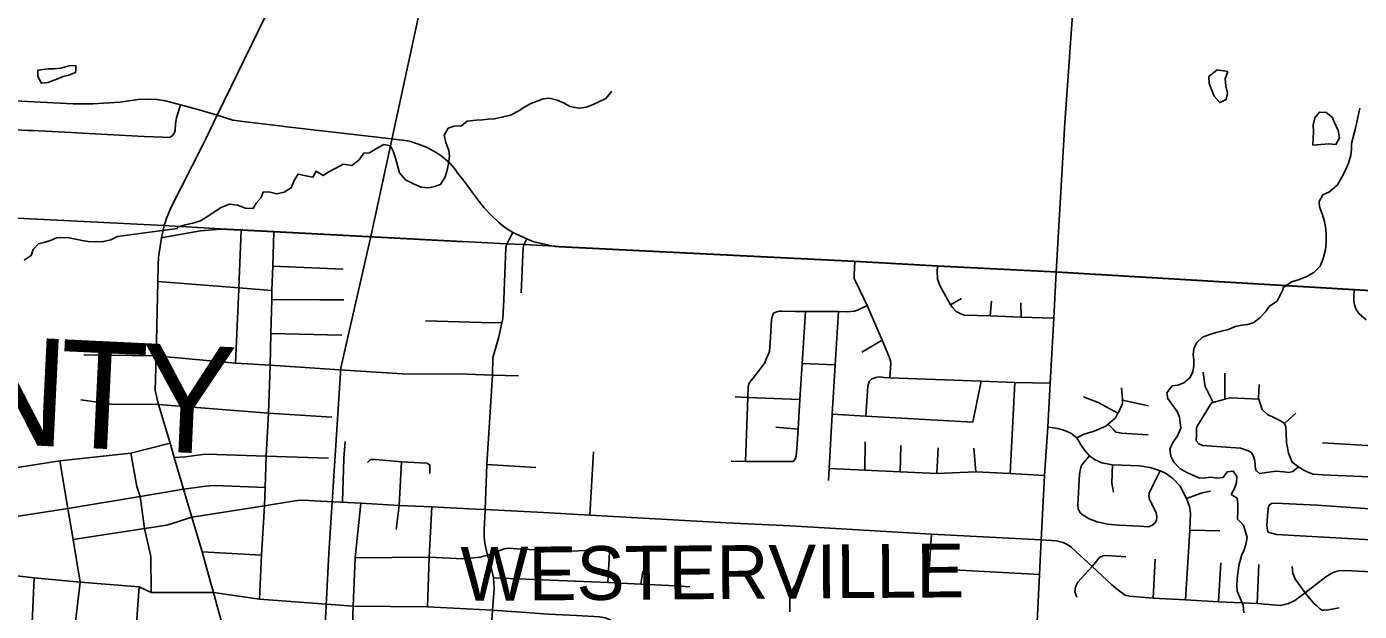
# Model space of a CAD drawing. Extents: x 114604 to 551442, y 316898 to 567001.
# Drawn here: x 223580 to 235967, y 445776 to 451213 of the extents above; entities that cross this region are included whole.
import ezdxf

# ---------------------------------------------------------------- set-up
doc = ezdxf.new("R2010")
doc.units = 0
for name, color, linetype in [('_CIVIL_CONSTRUCTION', 7, 'Continuous'), ('GE_P_Alignment_1000_Bearings', 7, 'Continuous'), ('GE_P_Alignment_1000_Cardinal_Points', 7, 'Continuous'), ('GE_P_Alignment_100_Cardinal_Points', 7, 'Continuous'), ('GE_P_Alignment_100_Distances', 7, 'Continuous'), ('GE_P_Alignment_500_Bearings', 7, 'Continuous'), ('GE_P_Alignment_500_Distances', 7, 'Continuous'), ('MT_X_Edge_Line', 7, 'Continuous'), ('PM_P_Cells', 7, 'Continuous'), ('RS_Raster1', 7, 'Continuous'), ('SH_Named_Boundary', 7, 'Continuous')]:
    doc.layers.add(name, color=color, linetype=linetype)

msp = doc.modelspace()

# ---------------------------------------------------------------- linework, layer by layer
at = {"layer": '_CIVIL_CONSTRUCTION'}
for p, q in [((225038, 446913), (224951, 447206)), ((225115, 446651), (225038, 446913)), ((225210, 446331), (225115, 446651)), ((225289, 446046), (225210, 446331)), ((225316, 445951), (225289, 446046)), ((225425, 445552), (225316, 445951))]:
    msp.add_line(p, q, dxfattribs=at)
for points in [[(225214, 450109), (225244, 450169), (225352, 450391), (226623, 453004), (226860, 453483)], [(224857, 449360), (224878, 449423), (224919, 449527), (225214, 450109)], [(224951, 447206), (224914, 447339), (224806, 447698), (224776, 447830), (224785, 448151), (224800, 448844), (224804, 448999), (224807, 449066), (224834, 449250), (224852, 449336), (224857, 449360)]]:
    msp.add_lwpolyline(points, dxfattribs=at)
at = {"layer": 'GE_P_Alignment_1000_Bearings'}
for points in [[(226780, 449261), (227372, 451998), (228494, 457282), (229748, 463013), (231132, 469427), (232051, 473605), (232282, 474117), (232537, 474624), (232879, 475120), (233175, 475473), (233592, 475929), (234287, 476526), (236117, 478006)], [(226099, 436586), (226086, 440125), (226116, 440912), (226210, 442821), (226243, 443466), (226390, 446314), (226501, 448041), (226780, 449261)]]:
    msp.add_lwpolyline(points, dxfattribs=at)
at = {"layer": 'GE_P_Alignment_1000_Cardinal_Points'}
for p, q in [((223634, 450246), (223995, 450228)), ((223995, 450228), (224047, 450225)), ((224047, 450225), (224099, 450222))]:
    msp.add_line(p, q, dxfattribs=at)
for points in [[(223102, 450543), (224014, 450497), (224194, 450495), (224445, 450511), (224613, 450535), (224706, 450539), (224793, 450535), (224872, 450523), (225011, 450485)], [(224099, 450222), (224672, 450193), (224847, 450184), (224903, 450182), (224915, 450186), (224924, 450191), (224936, 450202), (224945, 450214), (224953, 450230), (224959, 450249), (224963, 450309), (224973, 450366), (225011, 450485)], [(225011, 450485), (225205, 450432), (225352, 450391)], [(222803, 450292), (223592, 450248), (223634, 450246)]]:
    msp.add_lwpolyline(points, dxfattribs=at)
at = {"layer": 'GE_P_Alignment_100_Cardinal_Points'}
for p, q in [((225553, 448785), (225573, 449321)), ((228202, 449183), (228230, 449239)), ((225868, 448985), (226521, 448958)), ((232166, 448625), (232270, 448686)), ((232536, 448523), (232549, 448660)), ((232825, 448513), (232822, 448645)), ((225850, 448359), (226510, 448345)), ((231343, 448186), (231532, 448297)), ((224112, 448162), (224785, 448151)), ((230789, 448081), (231096, 448069)), ((232375, 447536), (232453, 447915)), ((232721, 447057), (232764, 447905)), ((234717, 447749), (234716, 447991)), ((224083, 447742), (224234, 447722)), ((233764, 447740), (234006, 447687)), ((235271, 447523), (235377, 447619)), ((230543, 447490), (230750, 447471)), ((231371, 447090), (231373, 447352)), ((231700, 447074), (231706, 447318)), ((232041, 447058), (232051, 447297)), ((232401, 447074), (232384, 447292)), ((228814, 446670), (228849, 447259)), ((227858, 447143), (228314, 447113)), ((224924, 446590), (225115, 446651)), ((231991, 446493), (233010, 446442)), ((234392, 446532), (234669, 446524)), ((225210, 446331), (225764, 446300)), ((228983, 446044), (228997, 446325)), ((229613, 446012), (229623, 446245)), ((231970, 446176), (232995, 446119)), ((234051, 445900), (234070, 446262)), ((234658, 445864), (234680, 446227)), ((235017, 445849), (235034, 446213)), ((229288, 446029), (229307, 446151))]:
    msp.add_line(p, q, dxfattribs=at)
for points in [[(225791, 446756), (225796, 446928), (225806, 447219), (225828, 447619), (225843, 448060), (225843, 448064), (225850, 448359), (225858, 448677), (225860, 448761), (225860, 448765), (225868, 448985), (225878, 449305)], [(228042, 449191), (228065, 449235), (228100, 449299)], [(227842, 446723), (227858, 447143), (227911, 447971), (227914, 448134), (227969, 448329), (227997, 448459), (228005, 448497), (228016, 448673), (228035, 449159), (228042, 449191)], [(228176, 448739), (228195, 449160), (228202, 449183)], [(231603, 447949), (231612, 448085), (231610, 448105), (231601, 448135), (231532, 448297), (231392, 448621), (231287, 448839), (231273, 448872), (231271, 448908), (231277, 449030)], [(232046, 448987), (232044, 448938), (232046, 448866), (232072, 448799), (232166, 448625), (232184, 448602), (232221, 448563), (232263, 448542), (232297, 448529), (232536, 448523), (232825, 448513), (233126, 448503)], [(233010, 446442), (233042, 447040), (233073, 447489), (233094, 447899), (233126, 448503), (233150, 448931)], [(224800, 448844), (225553, 448785), (225860, 448761)], [(225522, 448083), (225553, 448773), (225553, 448785)], [(225858, 448677), (226306, 448674), (226529, 448673)], [(236031, 448486), (235966, 448542), (235934, 448590), (235922, 448627), (235917, 448658), (235916, 448679), (235916, 448705), (235919, 448765)], [(230129, 447174), (230262, 447171), (230676, 447170), (230704, 447170), (230724, 447193), (230731, 447221), (230738, 447291), (230750, 447471), (230767, 447745), (230789, 448081), (230819, 448563)], [(230262, 447171), (230282, 447765), (230285, 447865), (230296, 447897), (230314, 447923), (230341, 447956), (230440, 448086), (230458, 448130), (230471, 448162), (230484, 448196), (230491, 448272), (230502, 448486), (230513, 448526), (230521, 448549), (230552, 448561), (230578, 448568), (230598, 448566), (230725, 448563), (230819, 448563), (231125, 448563), (231207, 448561), (231275, 448566), (231303, 448578), (231392, 448621)], [(231032, 446993), (231038, 447105), (231068, 447609), (231096, 448069), (231125, 448563)], [(227286, 448479), (227809, 448463), (227997, 448459)], [(224785, 448151), (225522, 448083), (225843, 448064), (226536, 448020), (227074, 447985), (227676, 447981), (227911, 447971), (228152, 447966)], [(224234, 447722), (224250, 447855), (224261, 447943)], [(231380, 447591), (231398, 447869), (231411, 447914), (231435, 447938), (231473, 447951), (231501, 447957), (231551, 447952), (231603, 447949), (232453, 447915), (232764, 447905), (233094, 447899)], [(234608, 447719), (234537, 447861), (234530, 447881), (234514, 447999)], [(233340, 447389), (233410, 447425), (233502, 447451), (233611, 447499), (233632, 447518), (233699, 447577), (233722, 447618), (233734, 447639), (233765, 447708), (233764, 447740), (233761, 447790), (233756, 447855)], [(235035, 447887), (235031, 447761), (235034, 447749), (235046, 447708), (235064, 447652), (235113, 447607), (235183, 447573), (235240, 447546), (235271, 447523), (235285, 447493), (235287, 447435), (235290, 447345), (235309, 447248), (235342, 447163), (235402, 447120), (235438, 447095), (235489, 447069), (235539, 447053), (235621, 447047), (236207, 447021)], [(224234, 447722), (224238, 447722), (224368, 447704), (224806, 447698)], [(224806, 447698), (225828, 447619), (226418, 447582)], [(230165, 447770), (230282, 447765), (230767, 447745)], [(233403, 447770), (233538, 447719), (233722, 447618)], [(235034, 447749), (234765, 447762), (234717, 447749), (234608, 447719), (234600, 447717), (234584, 447698), (234481, 447533), (234466, 447506), (234454, 447482), (234452, 447416), (234449, 447362), (234474, 447335), (234508, 447317), (234861, 447293), (234938, 447270), (234964, 447249), (234983, 447219), (234994, 447175), (235003, 447094), (235012, 447084), (235040, 447057), (235192, 447080), (235265, 447073), (235311, 447068), (235349, 447076), (235402, 447120)], [(231068, 447609), (231380, 447591), (232375, 447536)], [(234351, 445882), (234392, 446532), (234396, 446690), (234388, 446750), (234359, 446825), (234302, 446941), (234234, 447011), (234166, 447061), (234115, 447082), (234022, 447113), (233925, 447129), (233674, 447137), (233574, 447156), (233506, 447189), (233460, 447223), (233416, 447273), (233374, 447331), (233340, 447389), (233284, 447432), (233235, 447454), (233168, 447475), (233073, 447489)], [(233632, 447518), (233688, 447461), (233702, 447441), (233755, 447432), (234003, 447417)], [(222976, 447025), (223433, 447103), (223888, 447176), (224547, 447248), (224914, 447339)], [(226515, 446796), (226529, 447197), (226542, 447355)], [(235625, 447343), (236096, 447314), (236193, 447330)], [(224076, 446048), (224011, 446444), (223962, 446733), (223888, 447176)], [(224676, 446545), (224636, 446844), (224604, 446937), (224547, 447248)], [(224951, 447206), (225060, 447213), (225147, 447224), (225217, 447235), (225256, 447237), (225806, 447219), (226385, 447202)], [(226749, 447161), (226775, 447188), (226823, 447188), (227065, 447166), (227300, 447154), (227327, 447139), (227329, 447120), (227326, 447057)], [(227015, 446538), (227044, 446761), (227065, 447166)], [(233460, 447223), (233388, 447137), (233374, 447100), (233365, 447051), (233349, 446767), (233355, 446728), (233371, 446693), (233399, 446669), (233456, 446637), (233529, 446609), (233625, 446587), (233731, 446578), (233923, 446568), (234003, 446562), (234039, 446574), (234065, 446596), (234081, 446624), (234084, 446656), (234079, 446695), (234019, 446811), (234011, 446844), (234013, 446874), (234035, 446920), (234115, 447082)], [(231038, 447105), (231371, 447090), (231700, 447074), (232041, 447058), (232401, 447074), (232721, 447057), (233042, 447040)], [(233683, 446883), (233665, 446968), (233674, 447137)], [(225038, 446913), (225220, 446936), (225275, 446943), (225333, 446945), (225796, 446928)], [(225115, 446651), (225791, 446756), (226035, 446799), (226098, 446808), (226146, 446810), (226255, 446804), (226373, 446799), (226686, 446782), (227044, 446761), (227347, 446749), (227752, 446726), (227842, 446723)], [(234359, 446825), (234505, 446878), (234583, 446893)], [(225745, 445890), (225764, 446300), (225791, 446756)], [(226583, 445033), (226598, 445400), (226615, 445825), (226633, 446273), (226686, 446782)], [(227307, 445819), (227321, 446281), (227347, 446749)], [(227882, 445350), (227910, 445787), (227926, 445990), (227920, 446087), (227890, 446213), (227863, 446300), (227839, 446407), (227833, 446468), (227832, 446532), (227842, 446723)], [(227842, 446723), (228384, 446695), (228814, 446670), (230086, 446600), (230677, 446570), (231991, 446493)], [(235114, 446659), (235120, 446735), (235130, 446764), (235151, 446780), (235187, 446782), (235575, 446762), (236200, 446721)], [(224011, 446444), (224676, 446545), (224785, 446562), (224881, 446576), (224924, 446590)], [(224737, 445952), (224733, 446287), (224676, 446545)], [(235114, 446659), (235106, 446579), (235112, 446531), (235124, 446510), (235150, 446502), (235198, 446492), (236078, 446440), (236173, 446415)], [(231939, 445916), (231970, 446176), (231991, 446493)], [(232909, 444494), (232928, 444796), (232995, 446119), (233010, 446442)], [(233010, 446442), (233152, 446431), (233213, 446417), (233263, 446391), (233292, 446369), (233483, 446194), (233667, 446022), (233733, 445968), (233790, 445926), (233830, 445916), (234051, 445900), (234351, 445882), (234658, 445864), (235017, 445849), (235235, 445829), (235307, 445849), (235368, 445876), (235462, 445949), (235654, 446097), (235710, 446131), (235738, 446144), (235775, 446152), (235838, 446157), (236138, 446139)], [(226633, 446273), (227321, 446281), (227633, 446264), (227708, 446270), (227795, 446280), (227863, 446300), (228017, 446357), (228061, 446364), (228138, 446358), (228582, 446332), (228829, 446346)], [(233483, 446194), (233553, 446278), (233586, 446293), (233618, 446294), (233796, 446284)], [(225316, 445951), (224737, 445952), (224625, 446003), (224076, 446048), (223650, 446088), (223515, 446102), (223181, 446131), (223152, 446138), (223131, 446156), (223124, 446191)], [(233342, 445909), (233323, 445959), (233328, 446004), (233351, 446048), (233483, 446194)], [(235462, 445949), (235374, 446072), (235349, 446128), (235344, 446193)], [(223648, 445226), (223620, 445243), (223616, 445281), (223625, 445532), (223650, 446088)], [(223975, 445205), (224014, 445513), (224029, 445628), (224076, 446048)], [(227920, 446087), (228983, 446044), (229288, 446029), (229613, 446012), (229744, 446004)], [(224563, 445157), (224594, 445580), (224625, 446003)], [(225316, 445951), (225745, 445890), (226615, 445825), (227307, 445819), (227910, 445787), (228177, 445767), (228431, 445750), (228690, 445737), (228903, 445724), (228957, 445715), (229003, 445696), (229063, 445657), (229151, 445549), (229264, 445405), (229303, 445357), (229343, 445323), (229390, 445294), (229444, 445281), (229594, 445273)], [(235462, 445949), (235548, 445846), (235572, 445828), (235598, 445803), (235623, 445785), (235641, 445789), (235663, 445788), (235778, 445808)]]:
    msp.add_lwpolyline(points, dxfattribs=at)
at = {"layer": 'GE_P_Alignment_500_Bearings'}
for p, q in [((225383, 449331), (225573, 449321)), ((225573, 449321), (225878, 449305)), ((225878, 449305), (227645, 449211)), ((233098, 448933), (233150, 448931)), ((225038, 446913), (225115, 446651)), ((225115, 446651), (225210, 446331)), ((225210, 446331), (225289, 446046)), ((225289, 446046), (225316, 445951)), ((225316, 445951), (225425, 445552))]:
    msp.add_line(p, q, dxfattribs=at)
for points in [[(233150, 448931), (233229, 450319), (233358, 452110), (233446, 453335), (233498, 453886)], [(225352, 450391), (225495, 450345), (225614, 450329), (225959, 450287), (225975, 450285)], [(225975, 450285), (226376, 450238), (226783, 450192), (227075, 450159), (227139, 450147), (227214, 450125), (227304, 450088), (227338, 450071), (227386, 450043), (227432, 450012), (227464, 449987), (227512, 449943), (227556, 449895), (227594, 449842), (227656, 449765), (227730, 449663), (227787, 449586), (227832, 449529), (227897, 449459), (227967, 449395), (228022, 449350), (228065, 449320), (228100, 449299)], [(224834, 449250), (224934, 449267), (225197, 449315), (225383, 449331)], [(228100, 449299), (228230, 449239), (228295, 449212), (228364, 449196), (228446, 449179)], [(228446, 449179), (228492, 449169), (228527, 449167), (231214, 449033), (231277, 449030), (231999, 448989), (232046, 448987), (233098, 448933)], [(233150, 448931), (235919, 448765), (238140, 448633)], [(223207, 446616), (223504, 446662), (223962, 446733), (224636, 446844), (225038, 446913)]]:
    msp.add_lwpolyline(points, dxfattribs=at)
at = {"layer": 'GE_P_Alignment_500_Distances'}
for points in [[(245988, 455361), (245731, 450156), (245634, 448192), (243243, 448326), (241635, 448421), (238139, 448636), (235918, 448768), (233149, 448933), (232045, 448989), (231276, 449033), (228526, 449170), (228491, 449172), (228201, 449186), (228041, 449194), (227866, 449202), (225877, 449307), (225572, 449324), (225382, 449333), (224856, 449363), (222744, 449468), (220656, 449563), (220716, 450708), (220889, 453866)], [(222744, 449468), (224856, 449363), (225382, 449333), (225572, 449324), (225877, 449307), (227866, 449202), (228041, 449194), (228201, 449186), (228491, 449172), (228526, 449170), (231276, 449033), (232045, 448989), (233149, 448933), (235918, 448768), (238139, 448636)]]:
    msp.add_lwpolyline(points, dxfattribs=at)
at = {"layer": 'MT_X_Edge_Line'}
for points in [[(223685, 450807), (223684, 450751), (223718, 450689), (223778, 450693), (223860, 450724), (223921, 450749), (223973, 450761), (224035, 450788), (224036, 450813)], [(224036, 450813), (224036, 450852), (223972, 450849), (223899, 450827), (223833, 450822), (223781, 450822), (223685, 450807)], [(234746, 450796), (234644, 450811), (234569, 450750), (234571, 450684), (234594, 450630), (234618, 450568), (234669, 450507), (234709, 450525)], [(234709, 450525), (234730, 450535), (234740, 450595), (234725, 450661), (234719, 450727), (234746, 450796)], [(235731, 450335), (235717, 450368), (235660, 450415), (235596, 450417), (235553, 450366), (235537, 450300), (235540, 450234), (235535, 450112)], [(235535, 450112), (235609, 450118), (235681, 450123), (235749, 450116), (235782, 450180), (235770, 450246), (235731, 450335)]]:
    msp.add_lwpolyline(points, dxfattribs=at)
at = {"layer": 'PM_P_Cells'}
for points in [[(224980, 449336), (224982, 449348), (225054, 449371), (225125, 449386), (225197, 449406), (225269, 449455), (225334, 449497), (225388, 449530), (225467, 449563), (225541, 449553), (225614, 449526), (225684, 449521), (225713, 449571), (225759, 449623), (225778, 449675), (225830, 449676), (225906, 449657), (225974, 449675), (226040, 449714), (226071, 449790), (226103, 449840), (226177, 449825), (226241, 449814), (226270, 449868), (226336, 449828), (226390, 449863), (226454, 449898), (226523, 449934), (226603, 449923), (226671, 449974), (226714, 450036), (226766, 450040), (226832, 450081), (226899, 450118), (226963, 450106), (226988, 450054), (227008, 449990), (227027, 449923), (227045, 449853), (227102, 449789), (227176, 449752), (227246, 449720), (227314, 449715), (227370, 449727), (227426, 449746), (227471, 449816), (227487, 449866), (227502, 449937), (227510, 450009), (227505, 450061), (227475, 450135), (227462, 450203), (227498, 450269), (227553, 450288), (227621, 450292), (227673, 450335), (227757, 450343), (227817, 450346), (227870, 450354), (227928, 450355), (228010, 450374), (228076, 450390), (228148, 450427), (228201, 450461), (228261, 450494), (228325, 450521), (228382, 450541), (228436, 450548), (228510, 450530), (228570, 450505), (228633, 450471), (228713, 450454), (228783, 450466), (228846, 450489), (228898, 450514), (228964, 450544), (229019, 450613)], [(235260, 448773), (235260, 448786), (235340, 448841), (235409, 448863), (235473, 448888), (235545, 448927), (235602, 448987), (235632, 449058), (235651, 449138), (235660, 449206), (235660, 449274), (235655, 449334), (235643, 449400), (235620, 449472), (235596, 449538), (235593, 449588), (235629, 449648), (235690, 449677), (235764, 449743), (235805, 449812), (235837, 449878), (235866, 449945), (235887, 450017), (235893, 450073), (235895, 450127), (235908, 450187), (235929, 450257), (235945, 450324), (235972, 450456)], [(223556, 449042), (223622, 449084), (223640, 449140), (223690, 449194), (223741, 449206), (223803, 449224), (223859, 449248), (223913, 449252), (223975, 449250), (224033, 449238), (224095, 449226), (224153, 449214), (224217, 449212), (224295, 449214), (224364, 449232), (224424, 449262), (224980, 449336)], [(235260, 448773), (235203, 448659), (235133, 448613), (235095, 448561), (235045, 448509), (234987, 448463), (234931, 448443), (234876, 448437), (234812, 448426), (234750, 448396), (234698, 448386), (234636, 448368), (234568, 448346), (234508, 448326), (234454, 448272), (234430, 448216), (234422, 448162), (234428, 448112), (234428, 448062), (234419, 448004), (234395, 447950), (234335, 447900), (234279, 447880), (234227, 447872), (234179, 447809), (234187, 447755), (234233, 447691), (234275, 447635), (234295, 447581), (234303, 447531), (234309, 447479), (234277, 447409), (234229, 447341), (234204, 447283), (234214, 447219), (234242, 447163), (234298, 447105), (234362, 447067), (234420, 447041), (234481, 447013), (234533, 447017), (234589, 447025), (234641, 447015), (234701, 447021), (234739, 447073), (234795, 447079), (234829, 447029), (234825, 446975), (234807, 446919), (234777, 446863), (234831, 446827), (234839, 446773), (234837, 446718), (234835, 446632), (234889, 446576), (234909, 446516), (234923, 446462), (234912, 446398), (234894, 446340), (234874, 446304)], [(230675, 445772), (230672, 445862), (230676, 445916), (230694, 445970), (230744, 446056), (230803, 446142), (230827, 446234), (230833, 446310)], [(234874, 446304), (234848, 446203), (234842, 446151), (234830, 446083), (234828, 446019), (234832, 445965), (234858, 445899), (234888, 445835), (234893, 445762)]]:
    msp.add_lwpolyline(points, dxfattribs=at)
at = {"layer": 'RS_Raster1'}
for points in [[(222744, 449468), (224856, 449363), (225382, 449333), (225572, 449324), (225877, 449307), (227866, 449202), (228041, 449194), (228201, 449186), (228491, 449172), (228526, 449170), (231276, 449033), (232045, 448989), (233149, 448933), (235918, 448768), (238139, 448636)], [(238139, 448636), (235918, 448768), (233149, 448933), (232045, 448989), (231276, 449033), (228526, 449170), (228491, 449172), (228201, 449186), (228041, 449194), (227866, 449202), (225877, 449307), (225572, 449324), (225382, 449333), (224856, 449363), (222744, 449468)]]:
    msp.add_lwpolyline(points, dxfattribs=at)

# ---------------------------------------------------------------- texts
at = {"layer": 'GE_P_Alignment_100_Distances'}
for s, rotation, p in [('N', 357.2311, (222974, 447351)), ('T', 357.2588, (223858, 447308)), ('Y', 357.3817, (224607, 447272))]:
    msp.add_text(s, height=1000, rotation=rotation, dxfattribs=at).set_placement(p)
at = {"layer": 'SH_Named_Boundary'}
msp.add_text('WESTERVILLE', height=500.01, rotation=0.4147, dxfattribs=at).set_placement((227616, 445873))

doc.saveas('drawing.dxf')
